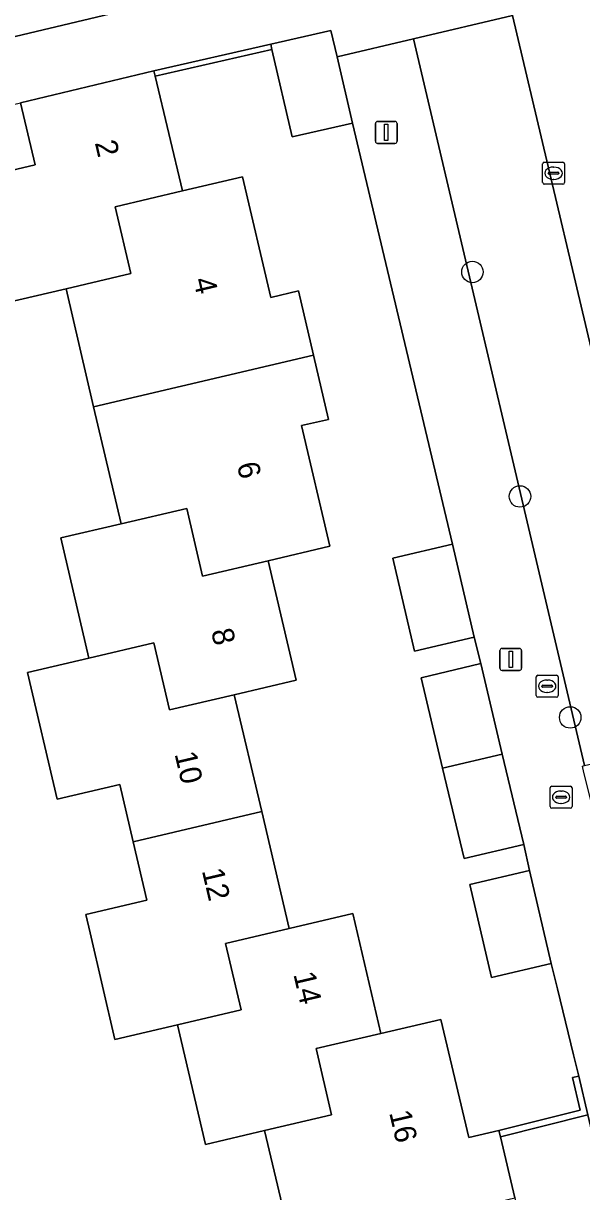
# Model space of a CAD drawing. Extents: x 158031 to 159244, y 380104 to 381214.
# Drawn here: x 159092.8 to 159118.3, y 380625.6 to 380678.9 of the extents above; entities that cross this region are included whole.
import ezdxf

# ---------------------------------------------------------------- set-up
doc = ezdxf.new("R2010")
doc.units = 0
for name, color, linetype in [('IMGEO_Boom', 7, 'Continuous'), ('IMGEO_Erf', 7, 'Continuous'), ('IMGEO_Kolk', 7, 'Continuous'), ('IMGEO_Lichtmast', 7, 'Continuous'), ('IMGEO_Muur', 7, 'Continuous'), ('IMGEO_Pand', 7, 'Continuous'), ('IMGEO_Pand_nummerreeks', 7, 'Continuous'), ('IMGEO_Parkeervlak_open', 7, 'Continuous'), ('IMGEO_Rijbaan_lokaal_open', 7, 'Continuous'), ('IMGEO_Rioolput', 7, 'Continuous'), ('IMGEO_Voetpad_open', 7, 'Continuous')]:
    doc.layers.add(name, color=color, linetype=linetype)

msp = doc.modelspace()

# ---------------------------------------------------------------- linework, layer by layer
at = {"layer": 'IMGEO_Boom'}
for centre in [(159113.271, 380667.593), (159115.442, 380657.343), (159117.736, 380647.253)]:
    msp.add_circle(centre, 0.489, dxfattribs=at)
at = {"layer": 'IMGEO_Erf'}
msp.add_lwpolyline([(159102.772, 380671.94), (159104.062, 380666.432), (159105.325, 380666.727), (159106.012, 380663.795), (159106.698, 380660.865), (159105.462, 380660.576), (159106.752, 380655.069), (159103.942, 380654.411), (159105.22, 380648.955), (159102.392, 380648.293), (159103.642, 380642.955), (159104.893, 380637.617), (159107.806, 380638.299), (159109.088, 380632.825), (159111.834, 380633.468), (159113.098, 380628.072), (159114.48, 380628.401), (159118.186, 380629.324), (159117.837, 380630.81), (159118.129, 380630.879), (159117.891, 380631.85), (159117.153, 380634.859), (159116.867, 380636.025), (159114.141, 380635.386), (159113.149, 380639.62), (159115.875, 380640.259), (159115.614, 380641.455), (159112.89, 380640.807), (159111.908, 380644.935), (159110.926, 380649.063), (159113.65, 380649.712), (159113.349, 380650.921), (159110.621, 380650.286), (159109.636, 380654.526), (159112.363, 380655.16), (159107.791, 380674.38), (159105.041, 380673.759), (159104.111, 380677.757), (159098.77, 380676.538), (159100.019, 380671.294)], close=True, dxfattribs=at)
for points in [[(159090.568, 380671.842), (159093.299, 380672.482), (159092.623, 380675.32)], [(159105.02, 380623.141), (159103.773, 380628.393), (159101.07, 380627.76), (159099.791, 380633.217), (159096.941, 380632.55), (159095.8, 380637.419), (159095.604, 380638.255), (159098.397, 380638.909), (159097.772, 380641.578), (159097.161, 380644.188), (159094.301, 380643.518), (159092.945, 380649.308), (159095.744, 380649.963), (159094.46, 380655.448), (159097.219, 380656.094), (159095.967, 380661.439), (159094.704, 380666.83), (159091.896, 380666.172)]]:
    msp.add_lwpolyline(points, dxfattribs=at)
at = {"layer": 'IMGEO_Kolk'}
for p, q in [((159116.478, 380671.675), (159116.478, 380672.527)), ((159116.553, 380672.601), (159117.405, 380672.601)), ((159116.966, 380672.381), (159116.991, 380672.381)), ((159117.479, 380672.527), (159117.479, 380671.675)), ((159116.737, 380672.095), (159116.737, 380672.107)), ((159117.175, 380672.058), (159116.777, 380672.058)), ((159116.78, 380672.144), (159117.178, 380672.144)), ((159116.989, 380671.821), (159116.964, 380671.821)), ((159117.221, 380672.107), (159117.221, 380672.095)), ((159117.405, 380671.601), (159116.553, 380671.601))]:
    msp.add_line(p, q, dxfattribs=at)
for points in [[(159116.478, 380671.675), (159116.478, 380672.527)], [(159116.553, 380672.601), (159117.405, 380672.601)], [(159117.479, 380672.527), (159117.479, 380671.675)], [(159117.405, 380671.601), (159116.553, 380671.601)]]:
    msp.add_lwpolyline(points, dxfattribs=at)
for centre, radius, start, end in [((159116.555, 380672.525), 0.0765, 91.552, 178.448), ((159116.555, 380672.525), 0.0765, 91.552, 178.448), ((159117.403, 380672.525), 0.0765, 1.552, 88.448), ((159117.403, 380672.525), 0.0765, 1.552, 88.448), ((159116.777, 380672.104), 0.0403, 85.8775, 175.7526), ((159116.774, 380672.094), 0.0366, 178.938, 274.7102), ((159117.178, 380672.101), 0.043, 264.8664, 352.4533), ((159117.182, 380672.106), 0.0386, 1.7309, 96.639), ((159116.555, 380671.677), 0.0765, 181.552, 268.448), ((159116.555, 380671.677), 0.0765, 181.552, 268.448), ((159117.403, 380671.677), 0.0765, 271.552, 358.448), ((159117.403, 380671.677), 0.0765, 271.552, 358.448)]:
    msp.add_arc(centre, radius, start, end, dxfattribs=at)
for centre, major_axis, ratio, start_param, end_param in [((159116.965, 380672.101), (-0.387, 0.002), 0.722429, 4.712389, 7.853982), ((159116.99, 380672.101), (-0.39, 0.002), 0.717154, 1.570796, 4.712389)]:
    msp.add_ellipse(centre, major_axis=major_axis, ratio=ratio, start_param=start_param, end_param=end_param, dxfattribs=at)
at = {"layer": 'IMGEO_Lichtmast'}
for p, q in [((159108.937, 380674.466), (159109.727, 380674.466)), ((159109.727, 380674.466), (159108.937, 380674.466)), ((159108.837, 380673.566), (159108.837, 380674.366)), ((159108.837, 380674.366), (159108.837, 380673.566)), ((159109.827, 380674.366), (159109.827, 380673.566)), ((159109.827, 380673.566), (159109.827, 380674.366)), ((159109.727, 380673.466), (159108.937, 380673.466)), ((159108.937, 380673.466), (159109.727, 380673.466)), ((159114.526, 380649.503), (159114.526, 380650.303)), ((159114.526, 380650.303), (159114.526, 380649.503)), ((159114.626, 380650.403), (159115.416, 380650.403)), ((159115.416, 380650.403), (159114.626, 380650.403)), ((159115.516, 380650.303), (159115.516, 380649.503)), ((159115.516, 380649.503), (159115.516, 380650.303)), ((159115.416, 380649.403), (159114.626, 380649.403)), ((159114.626, 380649.403), (159115.416, 380649.403))]:
    msp.add_line(p, q, dxfattribs=at)
for points in [[(159109.257, 380674.341), (159109.407, 380674.341), (159109.407, 380673.591), (159109.257, 380673.591), (159109.257, 380674.341)], [(159114.946, 380650.278), (159115.096, 380650.278), (159115.096, 380649.528), (159114.946, 380649.528), (159114.946, 380650.278)]]:
    msp.add_lwpolyline(points, dxfattribs=at)
for centre, start, end in [((159108.937, 380674.366), 90, 180), ((159108.937, 380674.366), 90, 180), ((159109.727, 380674.366), 0, 90), ((159109.727, 380674.366), 360, 90), ((159108.937, 380673.566), 180, 270), ((159108.937, 380673.566), 180, 270), ((159109.727, 380673.566), 270, 0), ((159109.727, 380673.566), 270, 0), ((159114.626, 380650.303), 90, 180), ((159114.626, 380650.303), 90, 180), ((159115.416, 380650.303), 0, 90), ((159115.416, 380650.303), 360, 90), ((159114.626, 380649.503), 180, 270), ((159114.626, 380649.503), 180, 270), ((159115.416, 380649.503), 270, 0), ((159115.416, 380649.503), 270, 0)]:
    msp.add_arc(centre, 0.1, start, end, dxfattribs=at)
at = {"layer": 'IMGEO_Muur'}
for points in [[(159104.111, 380677.757), (159104.056, 380677.991), (159098.714, 380676.771), (159098.77, 380676.538)], [(159118.546, 380629.104), (159118.129, 380630.879), (159117.837, 380630.81), (159118.186, 380629.324), (159114.48, 380628.401), (159114.549, 380628.109)]]:
    msp.add_lwpolyline(points, close=True, dxfattribs=at)
at = {"layer": 'IMGEO_Pand'}
for points in [[(159107.085, 380677.417), (159106.807, 380678.613), (159104.056, 380677.991), (159104.111, 380677.757), (159105.041, 380673.759), (159107.791, 380674.38)], [(159100.019, 380671.294), (159098.77, 380676.538), (159098.714, 380676.771), (159092.623, 380675.32), (159093.299, 380672.482), (159090.568, 380671.842), (159091.708, 380666.974), (159091.896, 380666.172), (159094.704, 380666.83), (159097.663, 380667.523), (159096.947, 380670.574)], [(159100.019, 380671.294), (159096.947, 380670.574), (159097.663, 380667.523), (159094.704, 380666.83), (159095.967, 380661.439), (159106.012, 380663.795), (159105.325, 380666.727), (159104.062, 380666.432), (159102.772, 380671.94)], [(159103.942, 380654.411), (159106.752, 380655.069), (159105.462, 380660.576), (159106.698, 380660.865), (159106.012, 380663.795), (159095.967, 380661.439), (159097.219, 380656.094), (159100.219, 380656.796), (159100.942, 380653.709)], [(159103.942, 380654.411), (159100.942, 380653.709), (159100.219, 380656.796), (159097.219, 380656.094), (159094.46, 380655.448), (159095.744, 380649.963), (159098.71, 380650.657), (159099.426, 380647.599), (159102.392, 380648.293), (159105.22, 380648.955)], [(159112.363, 380655.16), (159109.636, 380654.526), (159110.621, 380650.286), (159113.349, 380650.921)], [(159102.392, 380648.293), (159099.426, 380647.599), (159098.71, 380650.657), (159095.744, 380649.963), (159092.945, 380649.308), (159094.301, 380643.518), (159097.161, 380644.188), (159097.772, 380641.578), (159103.642, 380642.955)], [(159111.908, 380644.935), (159114.632, 380645.583), (159113.65, 380649.712), (159110.926, 380649.063)], [(159111.908, 380644.935), (159112.89, 380640.807), (159115.614, 380641.455), (159114.632, 380645.583)], [(159099.791, 380633.217), (159102.698, 380633.897), (159101.986, 380636.936), (159104.893, 380637.617), (159103.642, 380642.955), (159097.772, 380641.578), (159098.397, 380638.909), (159095.604, 380638.255), (159095.8, 380637.419), (159096.941, 380632.55)], [(159116.867, 380636.025), (159115.875, 380640.259), (159113.149, 380639.62), (159114.141, 380635.386)], [(159099.791, 380633.217), (159101.07, 380627.76), (159103.773, 380628.393), (159106.839, 380629.112), (159106.132, 380632.133), (159109.088, 380632.825), (159107.806, 380638.299), (159104.893, 380637.617), (159101.986, 380636.936), (159102.698, 380633.897)], [(159114.549, 380628.109), (159114.48, 380628.401), (159113.098, 380628.072), (159111.834, 380633.468), (159109.088, 380632.825), (159106.132, 380632.133), (159106.839, 380629.112), (159103.773, 380628.393), (159105.02, 380623.141), (159105.075, 380622.908), (159105.788, 380623.077), (159115.213, 380625.315)]]:
    msp.add_lwpolyline(points, close=True, dxfattribs=at)
at = {"layer": 'IMGEO_Parkeervlak_open'}
msp.add_lwpolyline([(159115.101, 380679.301), (159110.575, 380678.237), (159118.394, 380645.059), (159122.944, 380646.13)], close=True, dxfattribs=at)
at = {"layer": 'IMGEO_Rijbaan_lokaal_open'}
for points in [[(159122.944, 380646.13), (159144.581, 380651.227), (159134.442, 380694.064), (159104.841, 380687.073), (159106.125, 380681.635), (159114.088, 380683.51), (159115.101, 380679.301)], [(159100.061, 380685.929), (159054.871, 380675.236), (159054.94, 380674.935), (159052.436, 380674.355), (159053.617, 380669.435), (159056.863, 380670.238), (159056.937, 380669.935), (159101.346, 380680.495)]]:
    msp.add_lwpolyline(points, close=True, dxfattribs=at)
at = {"layer": 'IMGEO_Rioolput'}
for p, q in [((159116.185, 380648.254), (159116.185, 380649.106)), ((159116.26, 380649.18), (159117.112, 380649.18)), ((159116.673, 380648.96), (159116.698, 380648.96)), ((159117.186, 380649.106), (159117.186, 380648.254)), ((159116.444, 380648.674), (159116.444, 380648.686)), ((159116.882, 380648.637), (159116.484, 380648.637)), ((159116.487, 380648.723), (159116.885, 380648.723)), ((159116.696, 380648.4), (159116.671, 380648.4)), ((159116.928, 380648.686), (159116.928, 380648.674)), ((159117.112, 380648.18), (159116.26, 380648.18)), ((159116.82, 380643.185), (159116.82, 380644.037)), ((159116.895, 380644.111), (159117.747, 380644.111)), ((159117.821, 380644.037), (159117.821, 380643.185)), ((159117.079, 380643.605), (159117.079, 380643.617)), ((159117.517, 380643.568), (159117.119, 380643.568)), ((159117.122, 380643.654), (159117.52, 380643.654)), ((159117.308, 380643.891), (159117.333, 380643.891)), ((159117.563, 380643.617), (159117.563, 380643.605)), ((159117.747, 380643.111), (159116.895, 380643.111)), ((159117.331, 380643.331), (159117.306, 380643.331))]:
    msp.add_line(p, q, dxfattribs=at)
for points in [[(159116.185, 380648.254), (159116.185, 380649.106)], [(159116.26, 380649.18), (159117.112, 380649.18)], [(159117.186, 380649.106), (159117.186, 380648.254)], [(159117.112, 380648.18), (159116.26, 380648.18)], [(159116.82, 380643.185), (159116.82, 380644.037)], [(159116.895, 380644.111), (159117.747, 380644.111)], [(159117.821, 380644.037), (159117.821, 380643.185)], [(159117.747, 380643.111), (159116.895, 380643.111)]]:
    msp.add_lwpolyline(points, dxfattribs=at)
for centre, radius, start, end in [((159116.262, 380649.104), 0.0765, 91.552, 178.448), ((159116.262, 380649.104), 0.0765, 91.552, 178.448), ((159117.11, 380649.104), 0.0765, 1.552, 88.448), ((159117.11, 380649.104), 0.0765, 1.552, 88.448), ((159116.484, 380648.683), 0.0403, 85.8775, 175.7526), ((159116.481, 380648.673), 0.0366, 178.938, 274.7102), ((159116.885, 380648.68), 0.043, 264.8664, 352.4533), ((159116.889, 380648.685), 0.0386, 1.7309, 96.639), ((159116.262, 380648.256), 0.0765, 181.552, 268.448), ((159116.262, 380648.256), 0.0765, 181.552, 268.448), ((159117.11, 380648.256), 0.0765, 271.552, 358.448), ((159117.11, 380648.256), 0.0765, 271.552, 358.448), ((159116.897, 380644.035), 0.0765, 91.552, 178.448), ((159116.897, 380644.035), 0.0765, 91.552, 178.448), ((159117.745, 380644.035), 0.0765, 1.552, 88.448), ((159117.745, 380644.035), 0.0765, 1.552, 88.448), ((159117.119, 380643.614), 0.0403, 85.8775, 175.7526), ((159117.116, 380643.604), 0.0366, 178.938, 274.7102), ((159117.52, 380643.611), 0.043, 264.8664, 352.4533), ((159117.524, 380643.616), 0.0386, 1.7309, 96.639), ((159116.897, 380643.187), 0.0765, 181.552, 268.448), ((159116.897, 380643.187), 0.0765, 181.552, 268.448), ((159117.745, 380643.187), 0.0765, 271.552, 358.448), ((159117.745, 380643.187), 0.0765, 271.552, 358.448)]:
    msp.add_arc(centre, radius, start, end, dxfattribs=at)
for centre, major_axis, ratio, start_param, end_param in [((159116.672, 380648.68), (-0.387, 0.002), 0.722429, 4.712389, 7.853982), ((159116.697, 380648.68), (-0.39, 0.002), 0.717154, 1.570796, 4.712389), ((159117.307, 380643.611), (-0.387, 0.002), 0.722429, 4.712389, 7.853982), ((159117.332, 380643.611), (-0.39, 0.002), 0.717154, 1.570796, 4.712389)]:
    msp.add_ellipse(centre, major_axis=major_axis, ratio=ratio, start_param=start_param, end_param=end_param, dxfattribs=at)
at = {"layer": 'IMGEO_Voetpad_open'}
for points in [[(159114.088, 380683.51), (159106.125, 380681.635), (159101.346, 380680.495), (159056.937, 380669.935), (159056.863, 380670.238), (159053.617, 380669.435), (159054.43, 380666.197), (159061.237, 380667.865), (159071.39, 380670.279), (159092.623, 380675.32), (159098.714, 380676.771), (159104.056, 380677.991), (159106.807, 380678.613), (159107.085, 380677.417), (159110.575, 380678.237), (159115.101, 380679.301)], [(159084.51, 380614.565), (159084.527, 380614.502), (159095.395, 380617.071), (159095.903, 380615.032), (159100.154, 380616.038), (159103.168, 380603.592), (159104.066, 380599.885), (159124.281, 380604.688), (159118.546, 380629.104), (159114.549, 380628.109), (159115.213, 380625.315), (159115.792, 380622.842), (159106.422, 380620.651), (159098.244, 380618.738), (159097.662, 380621.172), (159083.803, 380617.821), (159077.711, 380616.427), (159069.54, 380614.555), (159066.788, 380613.893), (159067.635, 380610.461), (159078.578, 380613.121)]]:
    msp.add_lwpolyline(points, close=True, dxfattribs=at)
msp.add_lwpolyline([(159122.968, 380624.937), (159121.798, 380629.914), (159121.122, 380632.786), (159121.196, 380632.805), (159119.194, 380641.409), (159118.365, 380644.744), (159118.293, 380645.035), (159118.394, 380645.059), (159110.575, 380678.237), (159107.085, 380677.417), (159107.791, 380674.38), (159112.363, 380655.16), (159113.349, 380650.921), (159113.65, 380649.712), (159114.632, 380645.583), (159115.614, 380641.455), (159115.875, 380640.259), (159116.867, 380636.025), (159117.153, 380634.859), (159117.891, 380631.85), (159118.129, 380630.879), (159118.546, 380629.104), (159124.281, 380604.688)], dxfattribs=at)

# ---------------------------------------------------------------- texts
at = {"layer": 'IMGEO_Pand_nummerreeks'}
for s, rotation, p in [('2', 283.1785, (159096.016, 380673.495)), ('4', 283.2738, (159100.511, 380667.237)), ('6', 283.2738, (159102.501, 380658.802)), ('8', 283.1831, (159101.325, 380651.2)), ('10', 283.1846, (159099.657, 380645.59)), ('12', 283.1846, (159100.906, 380640.258)), ('14', 283.181, (159105.085, 380635.531)), ('16', 283.1835, (159109.462, 380629.211))]:
    msp.add_text(s, height=1, rotation=rotation, dxfattribs=at).set_placement(p)

doc.saveas('drawing.dxf')
